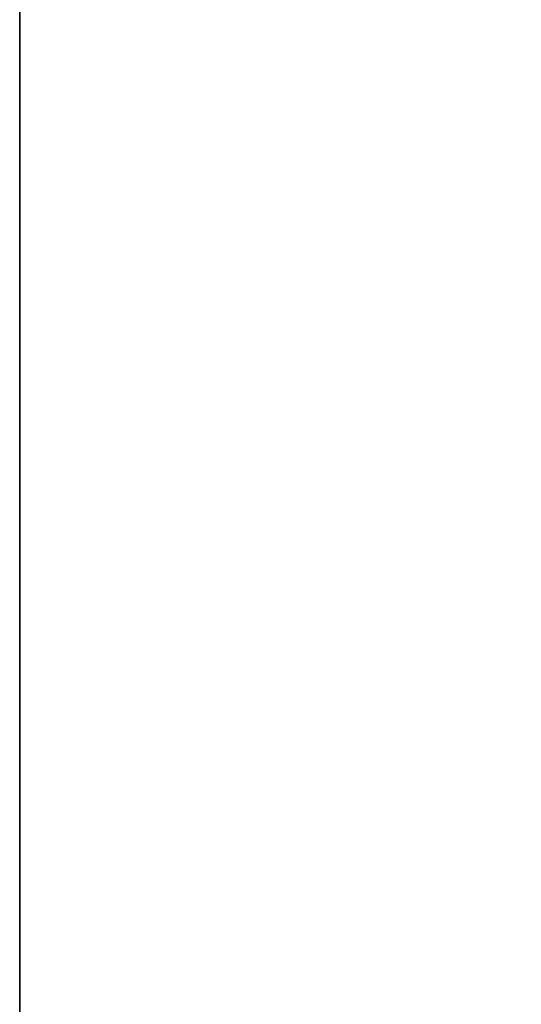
# Model space of a CAD drawing. Header units: metres. Extents: x 209848 to 209928, y 1182430 to 1182563.
# Tile 911 of 1056: x 209850.0697 to 209850.1102, y 1182499.7121 to 1182499.7915. Entities that reach past the tile are written whole.
import ezdxf

# ---------------------------------------------------------------- set-up
doc = ezdxf.new("R2010")
doc.units = ezdxf.units.M
doc.header["$MEASUREMENT"] = 0
doc.linetypes.add('DGN Style 2', pattern=[15.036391, 9.021834, -6.014556])
doc.layers.get('0').update_dxf_attribs({"color": 254})

# ---------------------------------------------------------------- blocks, each defined once
blk = doc.blocks.new('*U2')
at = {"color": 3, "linetype": 'Continuous'}
for p, q in [((-1.275, 0.69573), (-1.275, 0.908679)), ((-1.275, 0.486975), (-1.275, 0.69573))]:
    blk.add_line(p, q, dxfattribs=at)
blk = doc.blocks.new('*U3')
at = {"color": 3, "linetype": 'Continuous'}
for p, q in [((-1.275, 0.680385), (-1.275, 0.872928)), ((-1.275, 0.490976), (-1.275, 0.680385))]:
    blk.add_line(p, q, dxfattribs=at)
blk = doc.blocks.new('*U4')
at = {"color": 3, "linetype": 'Continuous'}
blk.add_line((-1.275, 0.639447), (-1.275, 0.771599), dxfattribs=at)
blk = doc.blocks.new('*U5')
at = {"color": 3, "linetype": 'Continuous'}
blk.add_line((-1.275, 0.649364), (-1.275, 0.779485), dxfattribs=at)
blk = doc.blocks.new('*U6')
at = {"color": 3, "linetype": 'Continuous'}
blk.add_line((-1.275, 0.594367), (-1.275, 0.737017), dxfattribs=at)
blk = doc.blocks.new('*U7')
at = {"color": 3, "linetype": 'Continuous'}
blk.add_line((-1.275, 0.631924), (-1.275, 0.771953), dxfattribs=at)
blk = doc.blocks.new('*U8')
at = {"color": 3, "linetype": 'Continuous'}
for p, q in [((-1.275, 0.675959), (-1.275, 0.807622)), ((-1.275, 0.544851), (-1.275, 0.675959))]:
    blk.add_line(p, q, dxfattribs=at)
blk = doc.blocks.new('*U9')
at = {"color": 3, "linetype": 'Continuous'}
for p, q in [((-1.275, 0.702056), (-1.275, 0.814353)), ((-1.275, 0.589618), (-1.275, 0.702056))]:
    blk.add_line(p, q, dxfattribs=at)
blk = doc.blocks.new('ATTEMP_5')
at = {"color": 254, "flags": 128}
blk.add_lwpolyline([(0, 1.275), (-2.309, 1.275), (-2.309, 0.5138), (-7.62, 0.5138), (-7.62, -0.5138), (-2.309, -0.5138), (-2.309, -1.275), (0, -1.275), (0, 1.275), (0, 1.275)], dxfattribs=at)
blk = doc.blocks.new('ATTEMP_1')
at = {"color": 254, "rotation": 90}
blk.add_blockref('ATTEMP_5', (0, 1.72), dxfattribs=at)
blk = doc.blocks.new('ATTEMP')
at = {"color": 3, "linetype": 'Continuous'}
for name in ['*U9', '*U8', '*U7', '*U6', '*U4', '*U5', '*U3', '*U2']:
    blk.add_blockref(name, (-8.511171, 0), dxfattribs=at)
at = {"color": 254}
blk.add_blockref('ATTEMP_1', (-8.511171, 0), dxfattribs=at)

msp = doc.modelspace()

# ---------------------------------------------------------------- block references
at = {"color": 1, "linetype": 'DGN Style 2'}
msp.add_blockref('ATTEMP', (209859.855907, 1182499.061067), dxfattribs=at)

doc.saveas('drawing.dxf')
